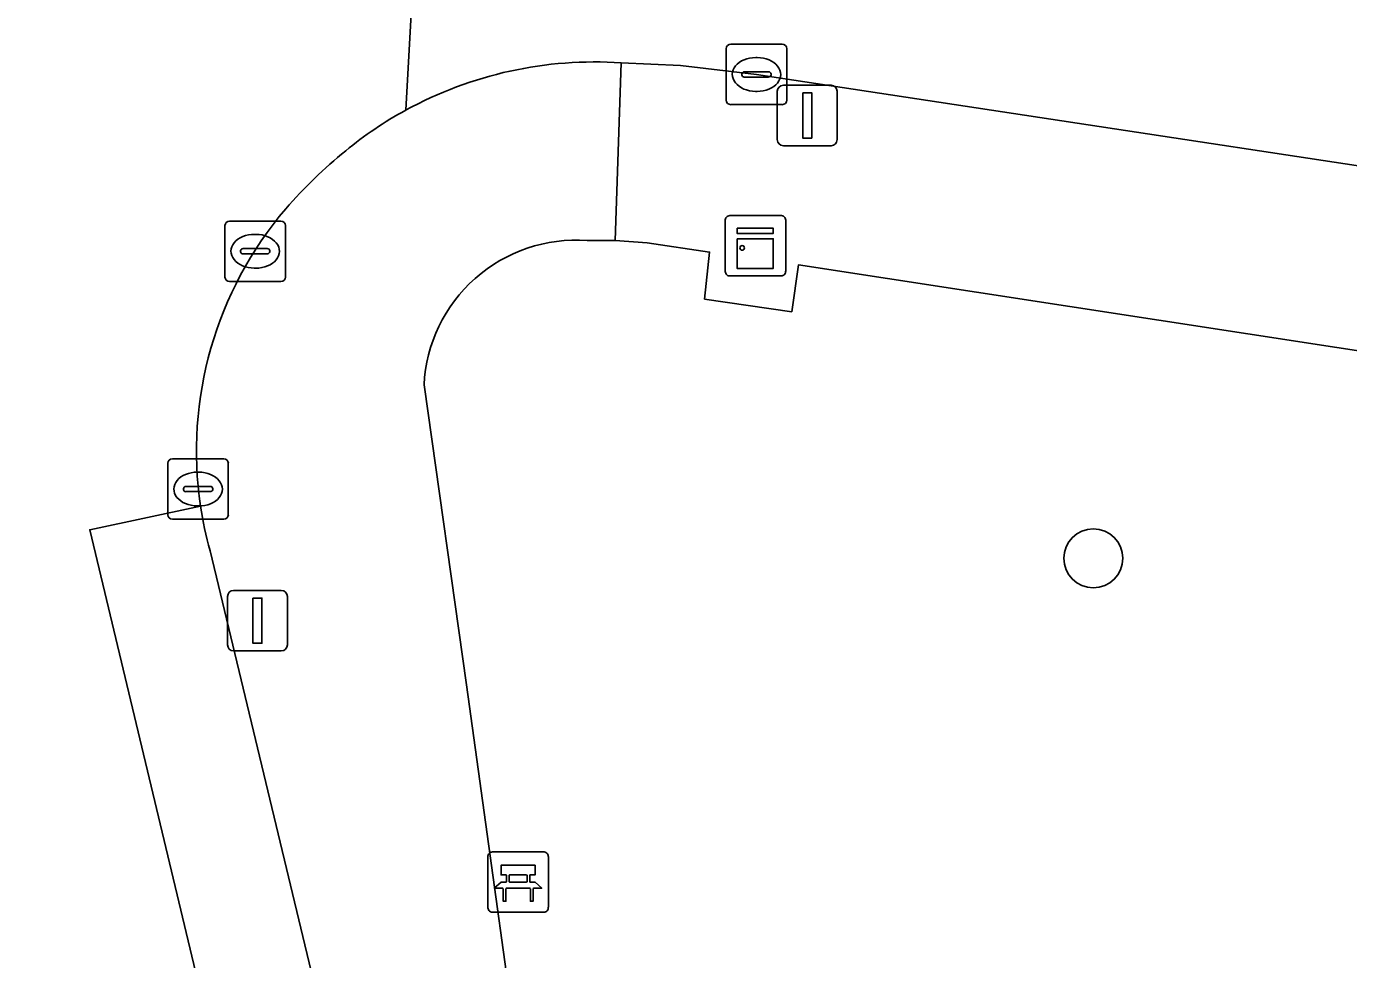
# Model space of a CAD drawing. Extents: x 161084 to 161928, y 385354 to 386522.
# Drawn here: x 161644.24 to 161666.11, y 385391.09 to 385406.54 of the extents above; entities that cross this region are included whole.
import ezdxf

# ---------------------------------------------------------------- set-up
doc = ezdxf.new("R2010")
doc.units = 0
for name, color, linetype in [('IMGEO_Bank', 7, 'Continuous'), ('IMGEO_Boom', 7, 'Continuous'), ('IMGEO_Fietspad_gesloten', 7, 'Continuous'), ('IMGEO_Groenvoorziening', 7, 'Continuous'), ('IMGEO_Kast', 7, 'Continuous'), ('IMGEO_Kolk', 7, 'Continuous'), ('IMGEO_Lichtmast', 7, 'Continuous'), ('IMGEO_Rijbaan_lokaal_gesloten', 7, 'Continuous'), ('IMGEO_Rijbaan_lokaal_open', 7, 'Continuous'), ('IMGEO_Voetpad_open', 7, 'Continuous')]:
    doc.layers.add(name, color=color, linetype=linetype)

msp = doc.modelspace()

# ---------------------------------------------------------------- linework, layer by layer
at = {"layer": 'IMGEO_Bank'}
for p, q in [((161651.872, 385391.952), (161651.872, 385392.793)), ((161651.872, 385392.793), (161651.872, 385391.952)), ((161651.947, 385392.877), (161652.788, 385392.877)), ((161652.788, 385392.877), (161651.947, 385392.877)), ((161652.872, 385392.802), (161652.872, 385391.961)), ((161652.872, 385391.961), (161652.872, 385392.802)), ((161652.181, 385392.383), (161652.181, 385392.489)), ((161652.225, 385392.489), (161652.225, 385392.383)), ((161652.513, 385392.495), (161652.231, 385392.495)), ((161652.231, 385392.377), (161652.513, 385392.377)), ((161652.519, 385392.383), (161652.519, 385392.489)), ((161652.563, 385392.489), (161652.563, 385392.383)), ((161652.569, 385392.275), (161652.176, 385392.275)), ((161652.797, 385391.877), (161651.956, 385391.877)), ((161651.956, 385391.877), (161652.797, 385391.877))]:
    msp.add_line(p, q, dxfattribs=at)
for points in [[(161652.175, 385392.495), (161652.089, 385392.495), (161652.089, 385392.656), (161652.652, 385392.656), (161652.652, 385392.495), (161652.569, 385392.495)], [(161652.119, 385392.275), (161651.977, 385392.275), (161652.089, 385392.377), (161652.175, 385392.377)], [(161652.569, 385392.377), (161652.652, 385392.377), (161652.764, 385392.275), (161652.625, 385392.275)], [(161652.169, 385392.268), (161652.169, 385392.061), (161652.126, 385392.061), (161652.126, 385392.268)], [(161652.619, 385392.268), (161652.619, 385392.061), (161652.575, 385392.061), (161652.575, 385392.268)]]:
    msp.add_lwpolyline(points, dxfattribs=at)
for centre, radius, start, end in [((161651.95, 385392.799), 0.0779, 92.4484, 184.2845), ((161651.95, 385392.799), 0.0779, 92.4484, 184.2845), ((161652.794, 385392.799), 0.0779, 2.4484, 94.2845), ((161652.794, 385392.799), 0.0779, 2.4484, 94.2845), ((161652.174, 385392.488), 0.00671, 2.8957, 87.1043), ((161652.174, 385392.384), 0.00671, 272.8957, 357.1043), ((161652.231, 385392.488), 0.00671, 92.8957, 177.1043), ((161652.231, 385392.384), 0.00671, 182.8957, 267.1043), ((161652.513, 385392.488), 0.00671, 2.8957, 87.1043), ((161652.513, 385392.384), 0.00671, 272.8957, 357.1043), ((161652.57, 385392.488), 0.00671, 92.8957, 177.1043), ((161652.57, 385392.384), 0.00671, 182.8957, 267.1043), ((161652.119, 385392.268), 0.00671, 2.8957, 87.1043), ((161652.176, 385392.268), 0.00671, 92.8957, 177.1043), ((161652.568, 385392.268), 0.00671, 2.8957, 87.1043), ((161652.625, 385392.268), 0.00671, 92.8957, 177.1043), ((161651.95, 385391.955), 0.0779, 182.4484, 274.2845), ((161651.95, 385391.955), 0.0779, 182.4484, 274.2845), ((161652.794, 385391.955), 0.0779, 272.4484, 4.2845), ((161652.794, 385391.955), 0.0779, 272.4484, 4.2845)]:
    msp.add_arc(centre, radius, start, end, dxfattribs=at)
at = {"layer": 'IMGEO_Boom'}
msp.add_circle((161661.891, 385397.735), 0.489, dxfattribs=at)
at = {"layer": 'IMGEO_Fietspad_gesloten'}
msp.add_lwpolyline([(161647.117, 385398.596), (161645.282, 385398.207), (161648.107, 385386.403), (161649.995, 385386.564), (161649.903, 385386.934), (161647.273, 385397.861)], dxfattribs=at)
msp.add_arc((161653.31, 385399.526), 6.262, 188.5435, 195.4223, dxfattribs=at)
at = {"layer": 'IMGEO_Groenvoorziening'}
for points in [[(161682.855, 385398.879), (161671.883, 385400.307), (161657.01, 385402.59), (161656.899, 385401.815), (161655.458, 385402.024), (161655.54, 385402.803), (161654.509, 385402.955), (161653.98, 385402.992), (161653.512, 385402.993)], [(161650.815, 385400.607), (161651.516, 385395.643), (161652.618, 385387.71)]]:
    msp.add_lwpolyline(points, dxfattribs=at)
msp.add_arc((161653.333, 385400.478), 2.522, 85.9338, 177.0637, dxfattribs=at)
at = {"layer": 'IMGEO_Kast'}
for p, q in [((161655.8, 385402.482), (161655.8, 385403.323)), ((161655.8, 385403.323), (161655.8, 385402.482)), ((161655.875, 385403.407), (161656.716, 385403.407)), ((161656.716, 385403.407), (161655.875, 385403.407)), ((161656.8, 385403.332), (161656.8, 385402.491)), ((161656.8, 385402.491), (161656.8, 385403.332)), ((161656.725, 385402.407), (161655.884, 385402.407)), ((161655.884, 385402.407), (161656.725, 385402.407))]:
    msp.add_line(p, q, dxfattribs=at)
for points in [[(161655.995, 385403.197), (161656.595, 385403.197), (161656.595, 385403.112), (161655.995, 385403.112), (161655.995, 385403.197)], [(161655.995, 385403.022), (161656.595, 385403.022), (161656.595, 385402.533), (161655.995, 385402.533), (161655.995, 385403.022)]]:
    msp.add_lwpolyline(points, dxfattribs=at)
msp.add_circle((161656.079, 385402.871), 0.0377, dxfattribs=at)
for centre, start, end in [((161655.878, 385403.329), 92.4484, 184.2845), ((161655.878, 385403.329), 92.4484, 184.2845), ((161656.722, 385403.329), 2.4484, 94.2845), ((161656.722, 385403.329), 2.4484, 94.2845), ((161655.878, 385402.485), 182.4484, 274.2845), ((161655.878, 385402.485), 182.4484, 274.2845), ((161656.722, 385402.485), 272.4484, 4.2845), ((161656.722, 385402.485), 272.4484, 4.2845)]:
    msp.add_arc(centre, 0.0779, start, end, dxfattribs=at)
at = {"layer": 'IMGEO_Kolk'}
for p, q in [((161655.816, 385405.316), (161655.816, 385406.168)), ((161655.891, 385406.242), (161656.743, 385406.242)), ((161656.817, 385406.168), (161656.817, 385405.316)), ((161656.304, 385406.022), (161656.329, 385406.022)), ((161656.075, 385405.736), (161656.075, 385405.748)), ((161656.513, 385405.699), (161656.115, 385405.699)), ((161656.118, 385405.785), (161656.516, 385405.785)), ((161656.559, 385405.748), (161656.559, 385405.736)), ((161656.327, 385405.462), (161656.302, 385405.462)), ((161656.743, 385405.242), (161655.891, 385405.242)), ((161647.595, 385403.316), (161648.447, 385403.316)), ((161647.52, 385402.39), (161647.52, 385403.242)), ((161648.008, 385403.096), (161648.033, 385403.096)), ((161648.521, 385403.242), (161648.521, 385402.39)), ((161647.822, 385402.859), (161648.22, 385402.859)), ((161647.779, 385402.81), (161647.779, 385402.822)), ((161648.217, 385402.773), (161647.819, 385402.773)), ((161648.263, 385402.822), (161648.263, 385402.81)), ((161648.031, 385402.536), (161648.006, 385402.536)), ((161648.447, 385402.316), (161647.595, 385402.316)), ((161646.65, 385399.381), (161647.502, 385399.381)), ((161646.575, 385398.455), (161646.575, 385399.307)), ((161647.063, 385399.161), (161647.088, 385399.161)), ((161647.576, 385399.307), (161647.576, 385398.455)), ((161646.877, 385398.924), (161647.275, 385398.924)), ((161646.834, 385398.875), (161646.834, 385398.887)), ((161647.272, 385398.838), (161646.874, 385398.838)), ((161647.318, 385398.887), (161647.318, 385398.875)), ((161647.086, 385398.601), (161647.061, 385398.601)), ((161647.502, 385398.381), (161646.65, 385398.381))]:
    msp.add_line(p, q, dxfattribs=at)
for points in [[(161655.816, 385405.316), (161655.816, 385406.168)], [(161655.891, 385406.242), (161656.743, 385406.242)], [(161656.817, 385406.168), (161656.817, 385405.316)], [(161656.743, 385405.242), (161655.891, 385405.242)], [(161647.595, 385403.316), (161648.447, 385403.316)], [(161647.52, 385402.39), (161647.52, 385403.242)], [(161648.521, 385403.242), (161648.521, 385402.39)], [(161648.447, 385402.316), (161647.595, 385402.316)], [(161646.65, 385399.381), (161647.502, 385399.381)], [(161646.575, 385398.455), (161646.575, 385399.307)], [(161647.576, 385399.307), (161647.576, 385398.455)], [(161647.502, 385398.381), (161646.65, 385398.381)]]:
    msp.add_lwpolyline(points, dxfattribs=at)
for centre, radius, start, end in [((161655.893, 385406.166), 0.0765, 91.552, 178.448), ((161655.893, 385406.166), 0.0765, 91.552, 178.448), ((161656.741, 385406.166), 0.0765, 1.552, 88.448), ((161656.741, 385406.166), 0.0765, 1.552, 88.448), ((161656.115, 385405.745), 0.0403, 85.8775, 175.7526), ((161656.112, 385405.735), 0.0366, 178.938, 274.7102), ((161656.516, 385405.742), 0.043, 264.8664, 352.4533), ((161656.52, 385405.747), 0.0386, 1.7309, 96.639), ((161655.893, 385405.318), 0.0765, 181.552, 268.448), ((161655.893, 385405.318), 0.0765, 181.552, 268.448), ((161656.741, 385405.318), 0.0765, 271.552, 358.448), ((161656.741, 385405.318), 0.0765, 271.552, 358.448), ((161647.597, 385403.24), 0.0765, 91.552, 178.448), ((161647.597, 385403.24), 0.0765, 91.552, 178.448), ((161648.445, 385403.24), 0.0765, 1.552, 88.448), ((161648.445, 385403.24), 0.0765, 1.552, 88.448), ((161647.819, 385402.819), 0.0403, 85.8775, 175.7526), ((161648.224, 385402.821), 0.0386, 1.7309, 96.639), ((161647.816, 385402.809), 0.0366, 178.938, 274.7102), ((161648.22, 385402.816), 0.043, 264.8664, 352.4533), ((161647.597, 385402.392), 0.0765, 181.552, 268.448), ((161647.597, 385402.392), 0.0765, 181.552, 268.448), ((161648.445, 385402.392), 0.0765, 271.552, 358.448), ((161648.445, 385402.392), 0.0765, 271.552, 358.448), ((161646.652, 385399.305), 0.0765, 91.552, 178.448), ((161646.652, 385399.305), 0.0765, 91.552, 178.448), ((161647.5, 385399.305), 0.0765, 1.552, 88.448), ((161647.5, 385399.305), 0.0765, 1.552, 88.448), ((161646.874, 385398.884), 0.0403, 85.8775, 175.7526), ((161647.279, 385398.886), 0.0386, 1.7309, 96.639), ((161646.871, 385398.874), 0.0366, 178.938, 274.7102), ((161647.275, 385398.881), 0.043, 264.8664, 352.4533), ((161646.652, 385398.457), 0.0765, 181.552, 268.448), ((161646.652, 385398.457), 0.0765, 181.552, 268.448), ((161647.5, 385398.457), 0.0765, 271.552, 358.448), ((161647.5, 385398.457), 0.0765, 271.552, 358.448)]:
    msp.add_arc(centre, radius, start, end, dxfattribs=at)
for centre, major_axis, ratio, start_param, end_param in [((161656.303, 385405.742), (-0.387, 0.002), 0.722429, 4.712389, 7.853982), ((161656.328, 385405.742), (-0.39, 0.002), 0.717154, 1.570796, 4.712389), ((161648.007, 385402.816), (-0.387, 0.002), 0.722429, 4.712389, 7.853982), ((161648.032, 385402.816), (-0.39, 0.002), 0.717154, 1.570796, 4.712389), ((161647.062, 385398.881), (-0.387, 0.002), 0.722429, 4.712389, 7.853982), ((161647.087, 385398.881), (-0.39, 0.002), 0.717154, 1.570796, 4.712389)]:
    msp.add_ellipse(centre, major_axis=major_axis, ratio=ratio, start_param=start_param, end_param=end_param, dxfattribs=at)
at = {"layer": 'IMGEO_Lichtmast'}
for p, q in [((161656.761, 385405.563), (161657.551, 385405.563)), ((161657.551, 385405.563), (161656.761, 385405.563)), ((161656.661, 385404.663), (161656.661, 385405.463)), ((161656.661, 385405.463), (161656.661, 385404.663)), ((161657.651, 385405.463), (161657.651, 385404.663)), ((161657.651, 385404.663), (161657.651, 385405.463)), ((161657.551, 385404.563), (161656.761, 385404.563)), ((161656.761, 385404.563), (161657.551, 385404.563)), ((161647.663, 385397.203), (161648.453, 385397.203)), ((161648.453, 385397.203), (161647.663, 385397.203)), ((161647.563, 385396.303), (161647.563, 385397.103)), ((161647.563, 385397.103), (161647.563, 385396.303)), ((161648.553, 385397.103), (161648.553, 385396.303)), ((161648.553, 385396.303), (161648.553, 385397.103)), ((161648.453, 385396.203), (161647.663, 385396.203)), ((161647.663, 385396.203), (161648.453, 385396.203))]:
    msp.add_line(p, q, dxfattribs=at)
for points in [[(161657.081, 385405.438), (161657.231, 385405.438), (161657.231, 385404.688), (161657.081, 385404.688), (161657.081, 385405.438)], [(161647.983, 385397.078), (161648.133, 385397.078), (161648.133, 385396.328), (161647.983, 385396.328), (161647.983, 385397.078)]]:
    msp.add_lwpolyline(points, dxfattribs=at)
for centre, start, end in [((161656.761, 385405.463), 90, 180), ((161656.761, 385405.463), 90, 180), ((161657.551, 385405.463), 0, 90), ((161657.551, 385405.463), 360, 90), ((161656.761, 385404.663), 180, 270), ((161656.761, 385404.663), 180, 270), ((161657.551, 385404.663), 270, 0), ((161657.551, 385404.663), 270, 0), ((161647.663, 385397.103), 90, 180), ((161647.663, 385397.103), 90, 180), ((161648.453, 385397.103), 0, 90), ((161648.453, 385397.103), 360, 90), ((161647.663, 385396.303), 180, 270), ((161647.663, 385396.303), 180, 270), ((161648.453, 385396.303), 270, 0), ((161648.453, 385396.303), 270, 0)]:
    msp.add_arc(centre, 0.1, start, end, dxfattribs=at)
at = {"layer": 'IMGEO_Rijbaan_lokaal_gesloten'}
for points in [[(161650.511, 385405.15), (161650.872, 385411.617)], [(161644.235, 385382.708), (161648.953, 385382.87), (161648.107, 385386.403), (161645.282, 385398.207), (161647.117, 385398.596)]]:
    msp.add_lwpolyline(points, dxfattribs=at)
for centre, radius, start, end in [((161653.624, 385399.466), 6.481, 118.7059, 129.311), ((161654.403, 385398.44), 7.768, 128.9632, 139.1584), ((161653.238, 385399.508), 6.189, 139.5881, 188.475)]:
    msp.add_arc(centre, radius, start, end, dxfattribs=at)
at = {"layer": 'IMGEO_Rijbaan_lokaal_open'}
for points in [[(161654.078, 385405.934), (161655.061, 385405.888), (161656.317, 385405.742), (161672.165, 385403.338), (161692.697, 385400.346), (161693.755, 385400.225), (161694.82, 385400.199), (161695.882, 385400.269), (161696.935, 385400.432), (161697.968, 385400.69), (161698.974, 385401.038), (161699.945, 385401.475), (161700.017, 385401.512), (161701.842, 385402.671), (161702.652, 385403.354), (161703.398, 385404.107), (161704.073, 385404.923), (161704.565, 385405.627), (161711.043, 385415.632)], [(161650.872, 385411.617), (161650.511, 385405.15)]]:
    msp.add_lwpolyline(points, dxfattribs=at)
msp.add_arc((161653.636, 385399.437), 6.512, 86.1114, 118.6808, dxfattribs=at)
at = {"layer": 'IMGEO_Voetpad_open'}
for points in [[(161653.512, 385402.993), (161653.98, 385402.992), (161654.078, 385405.934)], [(161692.697, 385400.346), (161672.165, 385403.338), (161656.317, 385405.742), (161655.061, 385405.888), (161654.078, 385405.934), (161653.98, 385402.992), (161654.509, 385402.955), (161655.54, 385402.803), (161655.458, 385402.024), (161656.899, 385401.815), (161657.01, 385402.59), (161671.883, 385400.307), (161682.855, 385398.879), (161693.463, 385397.205)], [(161651.516, 385395.643), (161650.815, 385400.607)], [(161647.273, 385397.861), (161649.903, 385386.934), (161649.995, 385386.564), (161650.309, 385385.395), (161654.638, 385385.92)], [(161652.618, 385387.71), (161651.516, 385395.643)]]:
    msp.add_lwpolyline(points, dxfattribs=at)
for centre, radius, start, end in [((161653.636, 385399.437), 6.512, 86.1114, 118.6808), ((161653.624, 385399.466), 6.481, 118.7059, 129.311), ((161654.403, 385398.44), 7.768, 128.9632, 139.1584), ((161653.238, 385399.508), 6.189, 139.5881, 188.475), ((161653.333, 385400.478), 2.522, 85.9338, 177.0637), ((161653.31, 385399.526), 6.262, 188.5435, 195.4223)]:
    msp.add_arc(centre, radius, start, end, dxfattribs=at)

doc.saveas('drawing.dxf')
